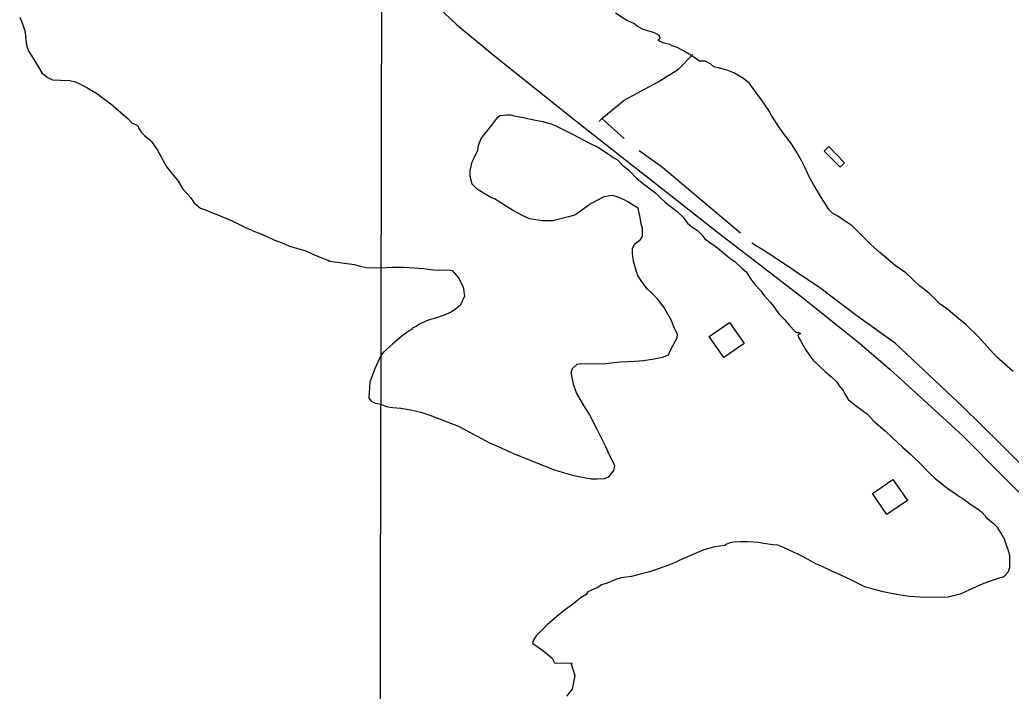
# Model space of a CAD drawing. Extents: x 3192986 to 3230865, y 867483 to 892886.
# Drawn here: x 3206869 to 3209065, y 885386 to 886873 of the extents above; entities that cross this region are included whole.
import ezdxf

# ---------------------------------------------------------------- set-up
doc = ezdxf.new("R2010")
doc.units = 0
for name, color, linetype in [('V-BLDG-OTLN', 7, 'Continuous'), ('V-GRID-MAJR', 7, 'Continuous'), ('V-ROAD-CNTR', 7, 'Continuous'), ('V-SITE-VEGE', 7, 'Continuous'), ('V-TOPO-SHOR', 7, 'Continuous')]:
    doc.layers.add(name, color=color, linetype=linetype)

msp = doc.modelspace()

# ---------------------------------------------------------------- linework, layer by layer
at = {"layer": 'V-BLDG-OTLN'}
for points in [[(3208661.229640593, 886592.2697877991), (3208696.0835708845, 886556.419859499), (3208686.0455909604, 886546.6608790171), (3208651.1916606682, 886582.5098073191)], [(3208473.691015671, 886156.2036599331), (3208428.381106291, 886124.9407224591), (3208396.1561707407, 886171.6446290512), (3208441.4660801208, 886202.907566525)], [(3208835.4262921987, 885808.3813555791), (3208790.1163828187, 885777.1184181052), (3208757.8914472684, 885823.822324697), (3208803.2013566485, 885855.085262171)]]:
    msp.add_lwpolyline(points, close=True, dxfattribs=at)
at = {"layer": 'V-GRID-MAJR'}
msp.add_spline([(3207642.481, 872901.108), (3207654.8200000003, 878960.681), (3207667.165, 885023.339), (3207679.5100000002, 891086.041), (3207679.5160000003, 891089.0800000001)], degree=3, dxfattribs=at)
at = {"layer": 'V-ROAD-CNTR'}
msp.add_lwpolyline([(3206948.960065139, 887655.2406618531), (3206950.0040630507, 887654.9796623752), (3207072.009819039, 887575.1088221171), (3207219.719523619, 887458.3060557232), (3207306.388350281, 887379.9512124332), (3207432.018099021, 887251.5884691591), (3207602.665757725, 887085.9008005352), (3207719.2405245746, 886970.5620312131), (3207781.5603999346, 886914.158144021), (3207836.651289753, 886862.5572472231), (3207925.094112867, 886789.526393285), (3208101.198760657, 886649.2066739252), (3208417.654127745, 886400.801170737), (3208599.134764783, 886260.6894509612), (3208728.968505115, 886156.6766589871), (3208797.0813688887, 886098.6017751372), (3208854.7822534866, 886046.3478796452), (3208958.127046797, 885951.732068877), (3209132.9756970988, 885774.9004225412), (3209313.199336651, 885584.9668024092), (3209707.5995478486, 885170.985630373)], dxfattribs=at)
at = {"layer": 'V-SITE-VEGE'}
for p, q in [((3208214.105, 886871.5739999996), (3208188.9000000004, 886887.9539999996)), ((3208229.0840000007, 886864.7619999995), (3208214.105, 886871.5739999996)), ((3208236.539, 886859.0009999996), (3208229.0840000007, 886864.7619999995)), ((3208248.6920000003, 886852.2329999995), (3208236.539, 886859.0009999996)), ((3208258.072, 886849.2709999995), (3208248.6920000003, 886852.2329999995)), ((3208274.961, 886844.3169999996), (3208258.072, 886849.2709999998)), ((3208285.242, 886838.5149999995), (3208274.961, 886844.3169999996)), ((3208285.1220000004, 886830.0379999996), (3208287.9870000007, 886832.8239999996)), ((3208287.987, 886832.8239999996), (3208285.242, 886838.5149999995)), ((3208282.267, 886828.1949999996), (3208285.1220000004, 886830.0379999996)), ((3208285.0660000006, 886826.2699999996), (3208282.267, 886828.1949999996)), ((3208294.434, 886822.3669999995), (3208285.0660000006, 886826.2699999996)), ((3208309.452, 886818.3809999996), (3208294.434, 886822.3669999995)), ((3208314.1210000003, 886815.4869999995), (3208309.452, 886818.3809999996)), ((3208325.373, 886811.5569999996), (3208314.1210000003, 886815.4869999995)), ((3208339.406, 886804.7579999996), (3208325.373, 886811.5569999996)), ((3208355.288, 886795.1099999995), (3208339.406, 886804.7579999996)), ((3208374.881, 886781.6379999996), (3208355.288, 886795.1099999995)), ((3208387.128, 886781.4619999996), (3208374.881, 886781.6379999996)), ((3208399.293, 886775.6329999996), (3208387.128, 886781.4619999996)), ((3208406.7360000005, 886768.9299999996), (3208399.2930000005, 886775.6329999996)), ((3208416.1300000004, 886766.9129999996), (3208406.7360000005, 886768.9299999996)), ((3208435.844, 886761.9179999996), (3208416.1300000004, 886766.9129999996)), ((3208450.8370000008, 886756.0479999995), (3208435.844, 886761.9179999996)), ((3208472.3290000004, 886743.4919999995), (3208450.8370000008, 886756.0479999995)), ((3208485.3540000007, 886731.9989999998), (3208472.3290000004, 886743.4919999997)), ((3208502.001, 886710.0869999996), (3208485.3540000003, 886731.9989999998)), ((3208512.1610000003, 886695.8059999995), (3208502.001, 886710.0869999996)), ((3208529.696, 886670.1139999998), (3208512.1610000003, 886695.8059999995)), ((3208534.2830000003, 886661.5679999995), (3208529.696, 886670.1139999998)), ((3208549.9610000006, 886637.7859999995), (3208534.2830000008, 886661.5679999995)), ((3208561.032, 886621.6089999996), (3208549.961, 886637.7859999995)), ((3208578.61, 886598.7429999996), (3208561.032, 886621.6089999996)), ((3208589.6570000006, 886580.6819999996), (3208578.6100000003, 886598.7429999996)), ((3208601.607, 886559.7799999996), (3208589.657, 886580.6819999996)), ((3208608.0110000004, 886546.4989999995), (3208601.607000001, 886559.7799999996)), ((3208618.0770000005, 886525.6239999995), (3208608.0110000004, 886546.4989999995)), ((3208627.254, 886508.5309999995), (3208618.077, 886525.6239999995)), ((3208642.903, 886482.8649999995), (3208627.2540000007, 886508.5309999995)), ((3208652.0940000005, 886466.7169999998), (3208642.9030000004, 886482.8649999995)), ((3208662.255, 886452.4359999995), (3208652.094, 886466.7169999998)), ((3208669.683, 886444.7909999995), (3208662.255, 886452.4359999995)), ((3208680.8930000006, 886438.0349999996), (3208669.683, 886444.7909999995)), ((3208693.0320000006, 886430.3239999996), (3208680.8930000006, 886438.0349999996)), ((3208712.625, 886416.8499999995), (3208693.0320000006, 886430.3239999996)), ((3208726.5700000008, 886403.4579999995), (3208712.625, 886416.8499999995)), ((3208755.3650000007, 886374.7779999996), (3208726.5700000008, 886403.4579999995)), ((3208773.963, 886357.5499999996), (3208755.365, 886374.7779999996)), ((3208808.4140000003, 886328.7879999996), (3208773.9630000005, 886357.5499999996)), ((3208831.735, 886312.4349999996), (3208808.414, 886328.7879999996)), ((3208862.4180000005, 886283.7279999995), (3208831.7350000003, 886312.4349999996)), ((3208883.8540000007, 886267.4019999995), (3208862.4180000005, 886283.7279999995)), ((3208908.0100000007, 886243.4989999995), (3208883.8540000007, 886267.4019999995)), ((3208925.7340000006, 886230.9939999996), (3208908.0100000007, 886243.4989999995)), ((3208949.001, 886210.8749999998), (3208925.7340000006, 886230.9939999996)), ((3208964.84, 886198.3959999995), (3208949.001, 886210.8749999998)), ((3208991.7820000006, 886171.6289999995), (3208964.84, 886198.3959999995)), ((3209012.196, 886149.6599999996), (3208991.782, 886171.6289999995)), ((3209033.524, 886125.8009999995), (3209012.196, 886149.6599999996)), ((3209069.819, 886094.1859999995), (3209033.524, 886125.8009999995))]:
    msp.add_line(p, q, dxfattribs=at)
for points in [[(3206869.210000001, 886879.0739999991), (3206874.686000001, 886866.7449999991), (3206880.996000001, 886846.8649999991), (3206881.764000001, 886834.604999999), (3206884.347000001, 886817.608999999), (3206887.939000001, 886805.3089999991), (3206894.384000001, 886794.849999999), (3206908.192000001, 886772.0389999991), (3206918.323000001, 886755.873999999), (3206930.423000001, 886745.334999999), (3206941.656000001, 886740.464999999), (3206959.543000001, 886739.2649999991), (3206980.2690000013, 886738.9679999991), (3206992.475000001, 886735.964999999), (3207017.735000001, 886723.3539999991), (3207040.157000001, 886709.8389999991), (3207070.920000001, 886686.7849999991), (3207109.084000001, 886654.1989999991), (3207117.4280000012, 886644.6569999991)], [(3208147.926000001, 885965.5819999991), (3208130.526000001, 886000.694999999), (3208118.537000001, 886018.7679999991), (3208101.985000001, 886047.273999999), (3208095.6610000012, 886066.209999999), (3208090.373000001, 886091.7259999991), (3208093.334000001, 886101.1079999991), (3208103.833000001, 886110.378999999), (3208112.3400000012, 886112.140999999), (3208161.326000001, 886111.437999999), (3208179.252000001, 886113.0639999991), (3208200.0190000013, 886115.5939999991), (3208231.132000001, 886117.030999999), (3208250.942000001, 886118.6329999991), (3208274.550000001, 886122.060999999), (3208292.498000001, 886125.572999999), (3208305.771000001, 886131.0369999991), (3208311.598000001, 886143.202999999), (3208325.152000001, 886168.4459999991), (3208326.217000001, 886176.9149999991), (3208318.883000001, 886191.1519999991), (3208312.520000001, 886207.261999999), (3208295.980000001, 886236.7059999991), (3208282.1070000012, 886254.809999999), (3208270.0360000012, 886267.233999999), (3208259.808000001, 886276.8039999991), (3208245.935000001, 886294.903999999), (3208237.645000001, 886308.2139999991), (3208231.335000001, 886328.0939999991), (3208228.656000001, 886338.4959999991), (3208226.088000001, 886356.437999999), (3208226.237000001, 886366.7989999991), (3208231.083000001, 886376.1519999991), (3208244.420000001, 886386.324999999), (3208248.282000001, 886392.863999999), (3208248.540000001, 886410.763999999), (3208245.859000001, 886421.1669999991), (3208243.240000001, 886435.339999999), (3208238.826000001, 886456.1329999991), (3208230.415000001, 886460.9639999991), (3208216.407000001, 886469.645999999), (3208207.996000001, 886474.476999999), (3208192.075000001, 886481.300999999), (3208181.753000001, 886484.2769999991), (3208162.858000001, 886480.778999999), (3208136.277000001, 886467.025999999), (3208127.716000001, 886461.496999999), (3208116.288000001, 886453.1799999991), (3208111.527000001, 886449.4789999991), (3208101.055000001, 886442.091999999), (3208098.203000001, 886440.246999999), (3208084.960000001, 886436.6689999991), (3208049.968000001, 886427.7479999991), (3208027.358000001, 886428.072999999), (3207998.209000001, 886432.258999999), (3207984.172000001, 886439.0569999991), (3207960.798000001, 886451.6419999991), (3207944.918000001, 886461.2919999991), (3207920.641000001, 886476.716999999), (3207911.275000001, 886480.6209999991), (3207882.315000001, 886497.993999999), (3207871.172000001, 886509.462999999), (3207866.717000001, 886527.4299999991), (3207866.893000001, 886539.6769999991), (3207870.932000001, 886558.462999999), (3207876.734000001, 886568.743999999), (3207883.558000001, 886584.6649999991), (3207885.592000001, 886594.9999999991), (3207891.459000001, 886609.9929999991), (3207897.220000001, 886617.447999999), (3207903.935000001, 886625.8319999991), (3207907.7860000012, 886631.4289999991), (3207917.368000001, 886642.5989999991), (3207927.946000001, 886657.5229999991), (3207932.712000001, 886661.2259999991), (3207947.812000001, 886662.8929999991), (3207957.233000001, 886662.7579999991), (3207963.798000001, 886660.7769999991), (3207984.471000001, 886656.711999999), (3208011.707000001, 886650.667999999), (3208027.684000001, 886647.6129999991), (3208045.516000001, 886642.643999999), (3208054.881000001, 886638.7429999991), (3208075.472000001, 886629.0229999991), (3208095.116000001, 886619.319999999), (3208129.717000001, 886600.9199999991), (3208151.238000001, 886590.2459999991), (3208174.573000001, 886574.834999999), (3208183.897000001, 886568.104999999), (3208193.250000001, 886563.2599999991), (3208205.321000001, 886550.8389999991), (3208217.433000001, 886541.241999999), (3208236.932000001, 886521.172999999), (3208253.699000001, 886507.7429999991), (3208277.937000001, 886489.4909999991), (3208288.150000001, 886478.979999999), (3208298.378000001, 886469.4099999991), (3208316.089000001, 886455.964999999), (3208325.402000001, 886448.292999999), (3208338.415000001, 886435.8579999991), (3208348.587000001, 886422.520999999)], [(3207117.4280000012, 886644.6569999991), (3207128.6610000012, 886639.7849999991), (3207131.450000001, 886636.917999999), (3207132.351000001, 886634.079999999), (3207138.797000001, 886623.621999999), (3207145.297000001, 886616.9339999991), (3207157.4110000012, 886607.336999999), (3207161.122000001, 886603.5129999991), (3207174.041000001, 886584.4829999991), (3207183.2320000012, 886568.334999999), (3207195.168000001, 886546.4909999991), (3207204.425000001, 886535.050999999), (3207220.170000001, 886515.979999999), (3207229.361000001, 886499.8289999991), (3207246.976000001, 886479.7889999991), (3207255.279000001, 886467.420999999), (3207265.5190000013, 886458.792999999), (3207269.248000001, 886455.9139999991), (3207280.498000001, 886451.983999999), (3207289.863000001, 886448.079999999), (3207309.538000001, 886440.258999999), (3207317.0360000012, 886437.3239999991), (3207339.509000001, 886427.579999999), (3207367.583000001, 886413.984999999), (3207389.113000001, 886404.2529999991), (3207405.049000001, 886398.3709999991), (3207432.191000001, 886385.7329999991), (3207449.996000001, 886378.881999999), (3207466.859000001, 886372.0439999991), (3207502.509000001, 886361.1669999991), (3207518.4280000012, 886354.3429999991), (3207539.973000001, 886345.550999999), (3207543.7150000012, 886343.6159999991), (3207552.153000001, 886340.6689999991), (3207554.952000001, 886338.743999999), (3207561.532000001, 886337.704999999), (3207609.497000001, 886331.3649999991), (3207623.572000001, 886327.393999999), (3207636.721000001, 886324.3809999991), (3207670.635000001, 886323.8919999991), (3207694.214000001, 886325.437999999), (3207720.592000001, 886325.0589999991), (3207763.899000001, 886322.5519999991), (3207784.584000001, 886319.430999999), (3207823.207000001, 886318.8759999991), (3207826.963000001, 886317.8809999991), (3207840.863000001, 886301.6599999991), (3207850.941000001, 886281.7289999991), (3207854.413000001, 886260.949999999), (3207844.695000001, 886240.359999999), (3207834.211000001, 886232.030999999), (3207824.696000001, 886225.5709999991), (3207809.529000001, 886219.1919999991), (3207789.637000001, 886211.939999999), (3207779.235000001, 886209.2629999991), (3207769.773000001, 886206.5719999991), (3207754.591000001, 886199.2499999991), (3207747.929000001, 886194.635999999), (3207739.383000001, 886190.0469999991), (3207736.518000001, 886187.260999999), (3207731.766000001, 886184.5029999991), (3207715.575000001, 886172.486999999), (3207694.593000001, 886154.883999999), (3207674.5530000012, 886137.2699999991), (3207668.792000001, 886129.814999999), (3207655.157000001, 886098.9149999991), (3207644.388000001, 886070.8039999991), (3207641.990000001, 886035.028999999), (3207647.548000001, 886028.356999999), (3207655.032000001, 886024.479999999), (3207667.238000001, 886021.4779999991), (3207684.113000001, 886015.5809999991), (3207695.404000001, 886014.4779999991), (3207713.289000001, 886013.2799999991), (3207731.150000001, 886010.194999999), (3207757.444000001, 886004.167999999), (3207777.134000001, 885997.2869999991), (3207815.554000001, 885982.6009999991), (3207840.855000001, 885972.814999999), (3207869.842000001, 885957.3219999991), (3207883.879000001, 885950.5269999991), (3207908.183000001, 885936.984999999), (3207928.788000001, 885928.209999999), (3207955.002000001, 885916.5279999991), (3207964.356000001, 885911.6799999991), (3207999.964000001, 885897.9789999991), (3208023.381000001, 885888.219999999), (3208051.494000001, 885877.4519999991), (3208070.254000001, 885871.528999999), (3208096.521000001, 885863.613999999), (3208111.556000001, 885860.5719999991), (3208135.052000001, 885856.4639999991), (3208148.241000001, 885856.275999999), (3208164.2690000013, 885856.9879999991), (3208173.743000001, 885860.621999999), (3208185.253000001, 885874.5889999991), (3208187.299000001, 885885.866999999), (3208174.462000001, 885910.5499999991), (3208167.169000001, 885927.6159999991), (3208158.920000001, 885943.751999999), (3208147.926000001, 885965.5819999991)], [(3208348.587000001, 886422.520999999), (3208358.829000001, 886413.8929999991), (3208370.023000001, 886406.1939999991), (3208380.251000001, 886396.623999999), (3208386.725000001, 886388.050999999), (3208396.979000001, 886380.3649999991), (3208414.703000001, 886367.861999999), (3208441.697000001, 886344.8609999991), (3208453.836000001, 886337.1479999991), (3208468.706000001, 886322.8019999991), (3208478.0190000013, 886315.1299999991), (3208488.150000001, 886298.966999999), (3208497.399000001, 886286.584999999), (3208510.395000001, 886273.209999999), (3208517.782000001, 886262.7359999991), (3208531.699000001, 886247.459999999), (3208539.098000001, 886237.9289999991), (3208544.642000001, 886230.3139999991), (3208552.043000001, 886220.7849999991), (3208564.114000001, 886208.361999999), (3208573.373000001, 886196.9239999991), (3208586.360000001, 886182.601999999), (3208589.159000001, 886180.6789999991), (3208593.870000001, 886180.608999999), (3208598.552000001, 886178.6579999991), (3208593.800000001, 886175.900999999), (3208592.805000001, 886172.1469999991), (3208599.252000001, 886161.687999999), (3208609.344000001, 886142.6989999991), (3208621.348000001, 886125.5669999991), (3208627.819000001, 886116.991999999), (3208629.689000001, 886116.0219999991), (3208652.930000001, 886094.0179999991), (3208667.827000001, 886081.555999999), (3208678.055000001, 886071.984999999), (3208684.514000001, 886062.469999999), (3208692.843000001, 886051.986999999), (3208696.503000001, 886044.3929999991), (3208703.866000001, 886032.0389999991), (3208719.703000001, 886019.564999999), (3208746.739000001, 885999.3899999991), (3208760.655000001, 885984.113999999), (3208785.790000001, 885963.023999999), (3208801.5900000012, 885947.7209999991), (3208824.845000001, 885926.6569999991), (3208842.528000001, 885911.3259999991), (3208869.467000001, 885884.5549999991), (3208884.325000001, 885869.2679999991), (3208896.4110000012, 885857.7869999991), (3208915.035000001, 885842.4439999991), (3208928.087000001, 885832.8339999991), (3208938.356000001, 885826.089999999), (3208951.410000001, 885816.4809999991), (3208957.951000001, 885812.618999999), (3208972.875000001, 885802.0389999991), (3208980.329000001, 885796.2799999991), (3208995.268000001, 885786.6419999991), (3208999.923000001, 885782.805999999), (3209007.338000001, 885774.2189999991), (3209009.182000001, 885771.3659999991), (3209025.007000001, 885757.9469999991), (3209033.379000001, 885750.2899999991), (3209040.737000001, 885737.9339999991), (3209043.510000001, 885734.126999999), (3209049.955000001, 885723.6699999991), (3209058.971000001, 885695.2719999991), (3209061.664000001, 885685.809999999), (3209061.297000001, 885660.373999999), (3209058.323000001, 885650.0519999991), (3209052.575000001, 885643.5399999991), (3209051.606000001, 885641.6699999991), (3209044.956000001, 885637.9959999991), (3209041.173000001, 885637.106999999), (3209016.561000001, 885628.9809999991), (3208997.610000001, 885621.7139999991), (3208971.058000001, 885609.8459999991), (3208952.081000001, 885600.6959999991), (3208925.609000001, 885594.479999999), (3208903.929000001, 885593.8489999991), (3208863.419000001, 885594.430999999), (3208838.940000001, 885595.7229999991), (3208803.222000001, 885601.8899999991), (3208781.610000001, 885605.9689999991), (3208756.268000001, 885612.927999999), (3208741.250000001, 885616.9139999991), (3208710.378000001, 885632.432999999), (3208687.918000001, 885643.1199999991), (3208666.385000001, 885652.851999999), (3208643.925000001, 885663.537999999), (3208633.615000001, 885667.4539999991), (3208607.442000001, 885681.9639999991), (3208594.349000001, 885688.748999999), (3208580.312000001, 885695.5469999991), (3208573.758000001, 885698.466999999), (3208559.723000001, 885705.263999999), (3208548.472000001, 885709.194999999), (3208537.179000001, 885710.297999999), (3208517.438000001, 885713.408999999), (3208505.218000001, 885715.469999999), (3208482.622000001, 885716.734999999), (3208463.781000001, 885717.0059999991)], [(3208463.781000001, 885717.0059999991), (3208450.577000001, 885716.253999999), (3208442.072000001, 885714.4909999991), (3208435.439000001, 885711.758999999), (3208432.598000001, 885710.8579999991), (3208430.687000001, 885708.9999999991), (3208408.964000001, 885705.5449999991), (3208384.376000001, 885699.300999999), (3208337.919000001, 885679.2359999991), (3208314.205000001, 885668.270999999), (3208277.263000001, 885654.6669999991), (3208264.007000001, 885650.1469999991), (3208238.476000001, 885643.9169999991), (3208224.292000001, 885640.3509999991), (3208201.629000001, 885636.9079999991), (3208189.326000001, 885633.3139999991), (3208170.364000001, 885625.1079999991), (3208158.064000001, 885621.515999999), (3208149.503000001, 885615.983999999), (3208140.971000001, 885612.3359999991), (3208127.688000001, 885605.9319999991), (3208123.837000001, 885600.332999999), (3208111.484000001, 885592.9729999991), (3208103.853000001, 885586.486999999), (3208088.604000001, 885574.4569999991), (3208078.132000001, 885567.0689999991), (3208062.885000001, 885555.0369999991), (3208053.341000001, 885546.6959999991), (3208037.123000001, 885532.7939999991), (3208027.567000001, 885523.508999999), (3208013.221000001, 885508.6399999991), (3208007.433000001, 885499.2989999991), (3208004.513000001, 885492.7459999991), (3208029.693000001, 885474.4809999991), (3208048.315000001, 885459.1379999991), (3208053.820000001, 885448.692999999), (3208092.444000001, 885448.1399999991), (3208090.533000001, 885446.2849999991), (3208093.224000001, 885436.822999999), (3208098.647000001, 885420.7259999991), (3208092.560000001, 885390.660999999), (3208080.086000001, 885374.8219999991)]]:
    msp.add_lwpolyline(points, dxfattribs=at)
at = {"layer": 'V-TOPO-SHOR'}
for p, q in [((3208158.203000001, 886654.243999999), (3208152.440000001, 886648.0369999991)), ((3208208.287000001, 886610.1059999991), (3208158.203000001, 886654.243999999))]:
    msp.add_line(p, q, dxfattribs=at)
for points in [[(3208158.203000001, 886654.243999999), (3208208.223000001, 886695.1549999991), (3208282.951000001, 886735.6229999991), (3208328.404000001, 886763.6009999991), (3208360.136000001, 886796.028999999)], [(3208465.8740000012, 886400.457999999), (3208359.542000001, 886489.633999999), (3208292.853000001, 886546.160999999), (3208241.452000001, 886582.829999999)], [(3208957.363000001, 886016.944999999), (3208808.6780000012, 886156.2999999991), (3208723.408000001, 886217.4959999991), (3208641.435000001, 886279.422999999), (3208528.813000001, 886354.9079999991), (3208490.458000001, 886378.5959999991)], [(3208957.363000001, 886016.944999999), (3209041.831000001, 885934.189999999), (3209171.760000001, 885804.184999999), (3209256.033000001, 885707.9559999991), (3209491.799000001, 885440.295999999)]]:
    msp.add_lwpolyline(points, dxfattribs=at)

doc.saveas('drawing.dxf')
